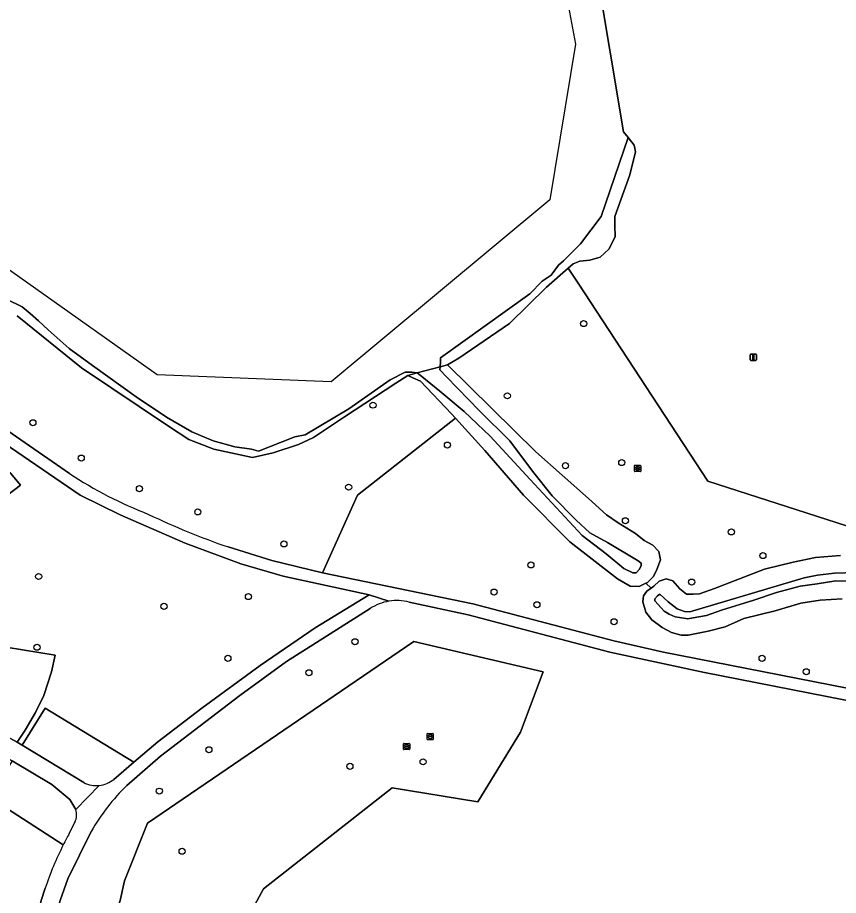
# Model space of a CAD drawing. Extents: x 162722 to 165104, y 384719 to 386284.
# Drawn here: x 162853.3 to 162985.2, y 385500.8 to 385641.8 of the extents above; entities that cross this region are included whole.
import ezdxf

# ---------------------------------------------------------------- set-up
doc = ezdxf.new("R2010")
doc.units = 0
for name, color, linetype in [('IMGEO_Boom', 7, 'Continuous'), ('IMGEO_Damwand', 7, 'Continuous'), ('IMGEO_Erf', 7, 'Continuous'), ('IMGEO_Gemengd_bos', 7, 'Continuous'), ('IMGEO_Groenvoorziening', 7, 'Continuous'), ('IMGEO_Hek', 7, 'Continuous'), ('IMGEO_Lichtmast', 7, 'Continuous'), ('IMGEO_Loofbos', 7, 'Continuous'), ('IMGEO_Oever', 7, 'Continuous'), ('IMGEO_Parkeervlak_open', 7, 'Continuous'), ('IMGEO_Rijbaan_lokaal_halfverhard', 7, 'Continuous'), ('IMGEO_Rioolput', 7, 'Continuous'), ('IMGEO_Waterloop', 7, 'Continuous')]:
    doc.layers.add(name, color=color, linetype=linetype)

msp = doc.modelspace()

# ---------------------------------------------------------------- linework, layer by layer
at = {"layer": 'IMGEO_Boom'}
for centre in [(162944.25, 385592.69), (162931.99, 385581.08), (162910.39, 385579.58), (162855.73, 385576.75), (162922.36, 385573.17), (162863.51, 385571.08), (162941.33, 385569.87), (162950.37, 385570.36), (162872.86, 385566.17), (162906.48, 385566.41), (162882.24, 385562.43), (162950.96, 385561.01), (162967.99, 385559.23), (162896.07, 385557.3), (162973.07, 385555.42), (162935.77, 385553.92), (162856.66, 385552.06), (162961.61, 385551.16), (162890.37, 385548.83), (162929.86, 385549.55), (162876.8, 385547.27), (162936.74, 385547.52), (162949.14, 385544.79), (162907.5, 385541.58), (162856.4, 385540.7), (162887.07, 385538.92), (162972.93, 385538.92), (162900.1, 385536.6), (162980.03, 385536.76), (162884.02, 385524.23), (162918.45, 385522.29), (162906.69, 385521.56), (162876.05, 385517.58), (162879.72, 385507.93)]:
    msp.add_circle(centre, 0.489, dxfattribs=at)
at = {"layer": 'IMGEO_Damwand'}
msp.add_lwpolyline([(162948.55, 385651.85), (162947.32, 385650.89), (162946.32, 385649.44), (162950.67, 385623.49), (162951.4, 385622.58), (162952.39, 385621.34)], dxfattribs=at)
at = {"layer": 'IMGEO_Erf'}
msp.add_lwpolyline([(162946.32, 385649.44), (162950.67, 385623.49), (162951.4, 385622.58), (162952.39, 385621.34), (162952.6, 385620.29), (162951.65, 385616.59), (162949.26, 385609.87), (162949.27, 385608.43), (162949.3, 385606.61), (162948.32, 385604.62), (162946.88, 385603.37), (162945.26, 385602.88), (162943.63, 385602.71), (162942.55, 385602.26), (162941.78, 385601.6), (162943.36, 385599.2), (162964.2, 385567.38), (163064.48, 385535.1)], dxfattribs=at)
at = {"layer": 'IMGEO_Gemengd_bos'}
msp.add_lwpolyline([(163064.48, 385535.1), (162964.2, 385567.38), (162943.36, 385599.2), (162941.78, 385601.6), (162938.27, 385598.54), (162932.31, 385592.7), (162924.17, 385587.15), (162922.36, 385586.08), (162936.54, 385572.11), (162945.01, 385564.58), (162947.95, 385561.95), (162949.79, 385560.68), (162952.61, 385558.99), (162953.98, 385557.82), (162955.38, 385557.07), (162956.35, 385556.06), (162956.58, 385554.75), (162956.04, 385553.16), (162955.49, 385552.08), (162954.49, 385551.1), (162954.26, 385550.99), (162955.1, 385550.2), (162955.54, 385550.51), (162956.4, 385551.32), (162957.54, 385551.7), (162958.57, 385551.37), (162959.73, 385550.08), (162960.8, 385549.23), (162961.83, 385549.2), (162962.86, 385549.3), (162965.28, 385550.14), (162973.34, 385553.22), (162977.93, 385554.38), (162981.52, 385555.11), (162985.51, 385555.44)], dxfattribs=at)
msp.add_lwpolyline([(162883.74, 385484.74), (162891.8, 385500), (162892.82, 385501.89), (162913.49, 385518.13), (162927.23, 385515.87), (162934.1, 385527.05), (162937.74, 385536.73), (162916.96, 385541.62), (162874.16, 385512.42), (162870.46, 385503.17), (162869.74, 385500), (162866.74, 385490.23)], close=True, dxfattribs=at)
at = {"layer": 'IMGEO_Groenvoorziening'}
for points in [[(162923.67, 385577.49), (162923.03, 385578.19), (162918.01, 385583.43), (162916.81, 385583.96), (162915.98, 385584.33), (162914.08, 385583.14), (162905.79, 385577.71), (162900.81, 385574.39), (162898.41, 385573.24), (162894.35, 385571.9), (162891.05, 385571.16), (162884.79, 385572.53), (162880.77, 385574.07), (162877.55, 385576.21), (162863.54, 385585.58), (162853.22, 385593.95)], [(162832.52, 385587.47), (162836.26, 385585.55), (162846.63, 385578.93), (162861.6, 385568.59)], [(162901.12, 385543.8), (162909.77, 385549.09), (162895.97, 385552.12), (162889.16, 385554.09), (162880.22, 385557.41), (162869.74, 385561.96), (162863.35, 385565.14), (162844.98, 385577.67), (162836.08, 385583.47), (162833.39, 385584.93), (162830.6, 385586.2)], [(162887.1, 385556.81), (162894.12, 385554.61), (162902.26, 385552.66), (162907.93, 385565.15), (162923.67, 385577.49)], [(162789.58, 385571.19), (162759.97, 385523.64), (162762.97, 385521.93), (162773.18, 385516.08), (162792.98, 385505.75), (162800.6, 385502.36), (162806.39, 385500), (162826.86, 385492.8), (162837.65, 385489.37), (162853.35, 385484.72), (162857.06, 385500), (162857.68, 385501.98)], [(162852.21, 385568.6), (162853.74, 385566.73), (162846.45, 385561.23)], [(163043.88, 385500), (163046.82, 385502.15), (163048.49, 385500), (163086.16, 385451.03), (163088.29, 385452.21), (163080.02, 385466.24), (163074.85, 385473.83), (163053.86, 385500), (163052.05, 385502.26), (163046.58, 385508.24), (163039.88, 385512.48), (163026.04, 385519.99), (163018.62, 385523.74), (163011.2, 385526.71), (163003.67, 385528.82), (163000, 385529.54), (162963.67, 385536.63), (162948.48, 385539.9), (162925.69, 385545.88), (162916.21, 385547.95)], [(162909.93, 385546.9), (162896.5, 385538.39), (162888.97, 385532.95), (162876.22, 385523.21), (162870.85, 385518.49)], [(162851.46, 385540.73), (162859.33, 385539.42), (162858.73, 385536.73), (162857.51, 385532.97), (162856.14, 385530.2), (162854.51, 385527.35), (162853.2, 385525.43), (162854, 385524.95), (162857.7, 385530.92), (162871.97, 385522.21), (162875.84, 385525.48), (162882.9, 385530.9), (162892.27, 385537.77), (162901.12, 385543.8)], [(162860.62, 385508.97), (162848.73, 385516.59)], [(162865.11, 385511.1), (162861.37, 385503.47), (162860.14, 385500), (162855.98, 385483.95), (162895.74, 385472.19), (162944.65, 385457.67), (162949.64, 385456.16), (162951.11, 385459.45), (162950.95, 385459.52), (162952.16, 385462.24), (162954.85, 385461.04), (162953.64, 385458.32), (162952.25, 385455.26), (162961.56, 385451.72), (162971.87, 385446.7), (162975.4, 385444.37), (162983.9, 385437.95), (162988.01, 385434.14), (162990.97, 385431.35)]]:
    msp.add_lwpolyline(points, dxfattribs=at)
msp.add_lwpolyline([(162883.74, 385484.74), (162866.74, 385490.23), (162869.74, 385500), (162870.46, 385503.17), (162874.16, 385512.42), (162916.96, 385541.62), (162937.74, 385536.73), (162934.1, 385527.05), (162927.23, 385515.87), (162913.49, 385518.13), (162892.82, 385501.89), (162891.8, 385500)], close=True, dxfattribs=at)
for centre, radius, start, end in [((162899.95, 385627.53), 70.32, 236.9511, 248.6414), ((162927.3, 385673.14), 123.08, 244.5117, 250.935), ((162914.26, 385540.33), 7.87, 99.4853, 123.3657), ((162914.26, 385540.33), 7.87, 75.6334, 99.5068), ((162893.22, 385495.19), 32.3, 133.834, 150.4912), ((162909.57, 385484.3), 54.81, 153.2576, 161.1851)]:
    msp.add_arc(centre, radius, start, end, dxfattribs=at)
at = {"layer": 'IMGEO_Hek'}
msp.add_lwpolyline([(163064.48, 385535.1), (162964.2, 385567.38), (162943.36, 385599.2)], dxfattribs=at)
at = {"layer": 'IMGEO_Lichtmast'}
for p, q in [((162971.03, 385586.88), (162971.03, 385587.68)), ((162971.03, 385587.68), (162971.03, 385586.88)), ((162971.13, 385587.78), (162971.92, 385587.78)), ((162971.92, 385587.78), (162971.13, 385587.78)), ((162972.02, 385587.68), (162972.02, 385586.88)), ((162972.02, 385586.88), (162972.02, 385587.68)), ((162971.92, 385586.78), (162971.13, 385586.78)), ((162971.13, 385586.78), (162971.92, 385586.78))]:
    msp.add_line(p, q, dxfattribs=at)
msp.add_lwpolyline([(162971.45, 385587.65), (162971.6, 385587.65), (162971.6, 385586.9), (162971.45, 385586.9), (162971.45, 385587.65)], dxfattribs=at)
for centre, start, end in [((162971.13, 385587.68), 90, 180), ((162971.13, 385587.68), 90, 180), ((162971.92, 385587.68), 0, 90), ((162971.92, 385587.68), 360, 90), ((162971.13, 385586.88), 180, 270), ((162971.13, 385586.88), 180, 270), ((162971.92, 385586.88), 270, 0), ((162971.92, 385586.88), 270, 0)]:
    msp.add_arc(centre, 0.1, start, end, dxfattribs=at)
at = {"layer": 'IMGEO_Loofbos'}
for points in [[(162846.45, 385561.23), (162853.74, 385566.73), (162852.21, 385568.6), (162850.05, 385570.35), (162847.04, 385572.47), (162843.94, 385574.51), (162841.58, 385575.97), (162839.3, 385577.23), (162834.04, 385579.62), (162830.56, 385580.62), (162829.27, 385572.21), (162832.67, 385571.09), (162835.94, 385569.63), (162839.03, 385567.83), (162841.92, 385565.72), (162843.49, 385564.37), (162845.39, 385562.48)], [(162853.2, 385525.43), (162854.51, 385527.35), (162856.14, 385530.2), (162857.51, 385532.97), (162858.73, 385536.73), (162859.33, 385539.42), (162851.46, 385540.73), (162851, 385538.82), (162850.28, 385536.35), (162849.31, 385533.96), (162848.09, 385531.69), (162846.22, 385529.03), (162849.84, 385527.29)]]:
    msp.add_lwpolyline(points, close=True, dxfattribs=at)
msp.add_lwpolyline([(162985.79, 385548.47), (162982.28, 385548.27), (162979.18, 385547.76), (162975.03, 385546.55), (162970.02, 385545.33), (162966.97, 385543.98), (162964.25, 385543.29), (162961.07, 385542.64), (162959.92, 385542.63), (162958.39, 385543.04), (162956.87, 385543.85), (162955.19, 385545.1), (162954.23, 385546.34), (162953.75, 385548.01), (162953.87, 385548.98), (162954.43, 385549.72), (162955.1, 385550.2), (162954.26, 385550.99), (162953.17, 385550.48), (162951.74, 385550.52), (162949.67, 385551.66), (162942.04, 385557.65), (162934.56, 385565.14), (162928.36, 385572.3), (162923.67, 385577.49), (162907.93, 385565.15), (162902.26, 385552.66), (162926.43, 385547.69), (162949.11, 385541.71), (162957.06, 385539.88), (163000, 385531.52)], dxfattribs=at)
at = {"layer": 'IMGEO_Oever'}
for points in [[(162921.19, 385585.76), (162922.36, 385586.08), (162924.17, 385587.15), (162932.31, 385592.7), (162938.27, 385598.54), (162941.78, 385601.6), (162942.55, 385602.26), (162943.63, 385602.71), (162945.26, 385602.88), (162946.88, 385603.37), (162948.32, 385604.62), (162949.3, 385606.61), (162949.27, 385608.43), (162949.26, 385609.87), (162951.65, 385616.59), (162952.6, 385620.29), (162952.39, 385621.34), (162951.4, 385622.58), (162947.07, 385609.9), (162943.73, 385605.49), (162941, 385602.79), (162940.21, 385602.08), (162939.01, 385600.49), (162937.58, 385599.49), (162935.6, 385597.49), (162921.26, 385587.21), (162921.25, 385586.55)], [(162917.51, 385584.75), (162915.98, 385584.33), (162916.81, 385583.96), (162918.01, 385583.43), (162923.03, 385578.19), (162923.67, 385577.49), (162928.36, 385572.3), (162934.56, 385565.14), (162942.04, 385557.65), (162949.67, 385551.66), (162951.74, 385550.52), (162953.17, 385550.48), (162954.26, 385550.99), (162954.49, 385551.1), (162955.49, 385552.08), (162956.04, 385553.16), (162956.58, 385554.75), (162956.35, 385556.06), (162955.38, 385557.07), (162953.98, 385557.82), (162952.61, 385558.99), (162949.79, 385560.68), (162947.95, 385561.95), (162945.01, 385564.58), (162936.54, 385572.11), (162922.36, 385586.08), (162921.19, 385585.76), (162921.15, 385585.24), (162922.23, 385584.13), (162927.52, 385578.65), (162932.41, 385573.85), (162936.02, 385568.99), (162939.17, 385565.03), (162943.07, 385561.11), (162945.25, 385559.09), (162948.06, 385557.51), (162953.03, 385554.6), (162953.49, 385554.19), (162953.49, 385553.85), (162953.22, 385553.25), (162952.68, 385552.67), (162952.14, 385552.64), (162950.71, 385553.36), (162947.85, 385555.68), (162944.03, 385558.66), (162935.68, 385567.62), (162929.21, 385574.62), (162925.03, 385578.56), (162921.12, 385581.85), (162918.26, 385584.17), (162917.52, 385584.75)]]:
    msp.add_lwpolyline(points, close=True, dxfattribs=at)
for points in [[(162853.22, 385593.95), (162863.54, 385585.58), (162877.55, 385576.21), (162880.77, 385574.07), (162884.79, 385572.53), (162891.05, 385571.16), (162894.35, 385571.9), (162898.41, 385573.24), (162900.81, 385574.39), (162905.79, 385577.71), (162914.08, 385583.14), (162915.98, 385584.33), (162917.51, 385584.75), (162916.65, 385584.89), (162915.54, 385584.86), (162913.17, 385583.67), (162906.5, 385578.99), (162899.51, 385574.82), (162897.84, 385574.47), (162891.99, 385572.22), (162890.85, 385572.52), (162888.17, 385572.87), (162884.7, 385573.83), (162881.29, 385575.28), (162877.21, 385577.66), (162872.35, 385580.9), (162865.33, 385585.98), (162861.54, 385588.69), (162858.18, 385591.71), (162856.64, 385593.14), (162855.29, 385594.3), (162854, 385595.37), (162851.5, 385596.59)], [(162985.51, 385555.44), (162981.52, 385555.11), (162977.93, 385554.38), (162973.34, 385553.22), (162965.28, 385550.14), (162962.86, 385549.3), (162961.83, 385549.2), (162960.8, 385549.23), (162959.73, 385550.08), (162958.57, 385551.37), (162957.54, 385551.7), (162956.4, 385551.32), (162955.54, 385550.51), (162955.1, 385550.2), (162954.43, 385549.72), (162953.87, 385548.98), (162953.75, 385548.01), (162954.23, 385546.34), (162955.19, 385545.1), (162956.87, 385543.85), (162958.39, 385543.04), (162959.92, 385542.63), (162961.07, 385542.64), (162964.25, 385543.29), (162966.97, 385543.98), (162970.02, 385545.33), (162975.03, 385546.55), (162979.18, 385547.76), (162982.28, 385548.27), (162985.79, 385548.47)], [(162988.18, 385551.24), (162984.79, 385551.35), (162981.8, 385550.86), (162979.05, 385550.49), (162975.23, 385549.48), (162971.58, 385548.27), (162966.4, 385546.64), (162963.98, 385545.82), (162961.84, 385545.4), (162960.97, 385545.28), (162959.68, 385545.47), (162958.96, 385545.59), (162957.97, 385546.02), (162957.18, 385546.48), (162955.68, 385548.17), (162955.7, 385548.45), (162956.1, 385548.94), (162956.49, 385549.24), (162957.86, 385547.99), (162959.3, 385546.86), (162960.45, 385546.45), (162961.32, 385546.39), (162979.71, 385551.85), (162981.82, 385552.29), (162984.56, 385552.58), (162988.05, 385552.72)]]:
    msp.add_lwpolyline(points, dxfattribs=at)
at = {"layer": 'IMGEO_Parkeervlak_open'}
for points in [[(162857.7, 385530.92), (162854, 385524.95), (162863.91, 385518.95)], [(162868.73, 385519.47), (162871.97, 385522.21), (162857.7, 385530.92)], [(162862.61, 385514.61), (162861.66, 385516.23), (162858.78, 385518.67), (162852.4, 385522.45), (162848.73, 385516.59), (162860.62, 385508.97)], [(162861.56, 385510.76), (162862.46, 385512.62)]]:
    msp.add_lwpolyline(points, dxfattribs=at)
for centre, radius, start, end in [((162865.92, 385522.91), 4.44, 276.1897, 309.2732), ((162865.92, 385522.91), 4.44, 243.1447, 276.2618), ((162860.46, 385513.77), 2.31, 330.1965, 21.4071), ((162909.2, 385484.54), 54.38, 151.1783, 153.3073)]:
    msp.add_arc(centre, radius, start, end, dxfattribs=at)
at = {"layer": 'IMGEO_Rijbaan_lokaal_halfverhard'}
for points in [[(162861.6, 385568.59), (162846.63, 385578.93), (162836.26, 385585.55), (162832.52, 385587.47)], [(162830.6, 385586.2), (162833.39, 385584.93), (162836.08, 385583.47), (162844.98, 385577.67), (162863.35, 385565.14), (162869.74, 385561.96), (162880.22, 385557.41), (162889.16, 385554.09), (162895.97, 385552.12), (162909.77, 385549.09), (162912.96, 385548.09)], [(162926.43, 385547.69), (162902.26, 385552.66), (162894.12, 385554.61), (162887.1, 385556.81)], [(162912.96, 385548.09), (162909.77, 385549.09), (162901.12, 385543.8), (162892.27, 385537.77), (162882.9, 385530.9), (162875.84, 385525.48), (162871.97, 385522.21), (162868.73, 385519.47)], [(162916.21, 385547.95), (162925.69, 385545.88), (162948.48, 385539.9), (162963.67, 385536.63), (163000, 385529.54)], [(163000, 385531.52), (162957.06, 385539.88), (162949.11, 385541.71), (162926.43, 385547.69)], [(162896.5, 385538.39), (162909.93, 385546.9)], [(162870.85, 385518.49), (162876.22, 385523.21), (162888.97, 385532.95), (162896.5, 385538.39)], [(162854, 385524.95), (162853.2, 385525.43), (162849.84, 385527.29), (162846.22, 385529.03), (162844.21, 385526.74), (162851.08, 385523.24), (162852.4, 385522.45), (162858.78, 385518.67), (162861.66, 385516.23), (162862.61, 385514.61), (162866.4, 385518.5)], [(162863.91, 385518.95), (162854, 385524.95)], [(162866.4, 385518.5), (162862.61, 385514.61)], [(162862.46, 385512.62), (162861.56, 385510.76)], [(162857.68, 385501.98), (162857.06, 385500), (162853.35, 385484.72), (162855.98, 385483.95), (162860.14, 385500), (162861.37, 385503.47), (162865.11, 385511.1)]]:
    msp.add_lwpolyline(points, dxfattribs=at)
for centre, radius, start, end in [((162899.95, 385627.53), 70.32, 236.9511, 248.6414), ((162927.3, 385673.14), 123.08, 244.5117, 250.935), ((162914.26, 385540.33), 7.87, 99.4853, 123.3657), ((162914.26, 385540.33), 7.87, 75.6334, 99.5068), ((162865.92, 385522.91), 4.44, 276.1897, 309.2732), ((162865.92, 385522.91), 4.44, 243.1447, 276.2618), ((162893.22, 385495.19), 32.3, 133.834, 150.4912), ((162860.46, 385513.77), 2.31, 330.1965, 21.4071), ((162909.2, 385484.54), 54.38, 151.1783, 153.3073), ((162909.57, 385484.3), 54.81, 153.2576, 161.1851)]:
    msp.add_arc(centre, radius, start, end, dxfattribs=at)
at = {"layer": 'IMGEO_Rioolput'}
for p, q in [((162952.43, 385569), (162952.43, 385569.85)), ((162952.5, 385569.92), (162953.35, 385569.92)), ((162953.35, 385568.92), (162952.5, 385568.92)), ((162952.68, 385569.42), (162952.68, 385569.43)), ((162953.12, 385569.38), (162952.72, 385569.38)), ((162952.73, 385569.47), (162953.13, 385569.47)), ((162952.91, 385569.7), (162952.94, 385569.7)), ((162952.94, 385569.14), (162952.91, 385569.14)), ((162953.17, 385569.43), (162953.17, 385569.42)), ((162953.43, 385569.85), (162953.43, 385569)), ((162919.09, 385525.92), (162919.09, 385526.77)), ((162919.16, 385526.84), (162920.02, 385526.84)), ((162919.58, 385526.62), (162919.6, 385526.62)), ((162920.09, 385526.77), (162920.09, 385525.92)), ((162915.29, 385524.33), (162915.29, 385525.18)), ((162915.36, 385525.26), (162916.21, 385525.26)), ((162915.77, 385525.03), (162915.8, 385525.03)), ((162916.29, 385525.18), (162916.29, 385524.33)), ((162920.02, 385525.84), (162919.16, 385525.84)), ((162919.35, 385526.34), (162919.35, 385526.35)), ((162919.39, 385526.39), (162919.79, 385526.39)), ((162919.79, 385526.3), (162919.39, 385526.3)), ((162919.6, 385526.06), (162919.58, 385526.06)), ((162919.83, 385526.35), (162919.83, 385526.34)), ((162916.21, 385524.25), (162915.36, 385524.25)), ((162915.54, 385524.75), (162915.54, 385524.76)), ((162915.98, 385524.71), (162915.58, 385524.71)), ((162915.59, 385524.8), (162915.98, 385524.8)), ((162915.8, 385524.48), (162915.77, 385524.48)), ((162916.03, 385524.76), (162916.03, 385524.75))]:
    msp.add_line(p, q, dxfattribs=at)
for points in [[(162952.43, 385569), (162952.43, 385569.85)], [(162952.5, 385569.92), (162953.35, 385569.92)], [(162953.35, 385568.92), (162952.5, 385568.92)], [(162953.43, 385569.85), (162953.43, 385569)], [(162919.09, 385525.92), (162919.09, 385526.77)], [(162919.16, 385526.84), (162920.02, 385526.84)], [(162920.09, 385526.77), (162920.09, 385525.92)], [(162915.29, 385524.33), (162915.29, 385525.18)], [(162915.36, 385525.26), (162916.21, 385525.26)], [(162916.29, 385525.18), (162916.29, 385524.33)], [(162920.02, 385525.84), (162919.16, 385525.84)], [(162916.21, 385524.25), (162915.36, 385524.25)]]:
    msp.add_lwpolyline(points, dxfattribs=at)
for centre, radius, start, end in [((162952.5, 385569.85), 0.0765, 91.552, 178.448), ((162952.5, 385569.85), 0.0765, 91.552, 178.448), ((162952.5, 385569), 0.0765, 181.552, 268.448), ((162952.5, 385569), 0.0765, 181.552, 268.448), ((162952.73, 385569.43), 0.0403, 85.8775, 175.7526), ((162952.72, 385569.42), 0.0366, 178.938, 274.7102), ((162953.13, 385569.42), 0.043, 264.8664, 352.4533), ((162953.13, 385569.43), 0.0386, 1.7309, 96.639), ((162953.35, 385569.85), 0.0765, 1.552, 88.448), ((162953.35, 385569.85), 0.0765, 1.552, 88.448), ((162953.35, 385569), 0.0765, 271.552, 358.448), ((162953.35, 385569), 0.0765, 271.552, 358.448), ((162919.17, 385526.77), 0.0765, 91.552, 178.448), ((162919.17, 385526.77), 0.0765, 91.552, 178.448), ((162920.01, 385526.77), 0.0765, 1.552, 88.448), ((162920.01, 385526.77), 0.0765, 1.552, 88.448), ((162915.36, 385525.18), 0.0765, 91.552, 178.448), ((162915.36, 385525.18), 0.0765, 91.552, 178.448), ((162916.21, 385525.18), 0.0765, 1.552, 88.448), ((162916.21, 385525.18), 0.0765, 1.552, 88.448), ((162919.17, 385525.92), 0.0765, 181.552, 268.448), ((162919.17, 385525.92), 0.0765, 181.552, 268.448), ((162919.39, 385526.35), 0.0403, 85.8775, 175.7526), ((162919.39, 385526.34), 0.0366, 178.938, 274.7102), ((162919.79, 385526.35), 0.0386, 1.7309, 96.639), ((162919.79, 385526.34), 0.043, 264.8664, 352.4533), ((162920.01, 385525.92), 0.0765, 271.552, 358.448), ((162920.01, 385525.92), 0.0765, 271.552, 358.448), ((162915.36, 385524.33), 0.0765, 181.552, 268.448), ((162915.36, 385524.33), 0.0765, 181.552, 268.448), ((162915.58, 385524.76), 0.0403, 85.8775, 175.7526), ((162915.58, 385524.75), 0.0366, 178.938, 274.7102), ((162915.99, 385524.76), 0.0386, 1.7309, 96.639), ((162915.99, 385524.75), 0.043, 264.8664, 352.4533), ((162916.21, 385524.33), 0.0765, 271.552, 358.448), ((162916.21, 385524.33), 0.0765, 271.552, 358.448)]:
    msp.add_arc(centre, radius, start, end, dxfattribs=at)
for centre, major_axis, ratio, start_param, end_param in [((162952.91, 385569.42), (-0.387, 0.002), 0.722429, 4.712389, 7.853982), ((162952.94, 385569.42), (-0.39, 0.002), 0.717154, 1.570796, 4.712389), ((162919.58, 385526.34), (-0.387, 0.002), 0.722429, 4.712389, 7.853982), ((162919.6, 385526.34), (-0.39, 0.002), 0.717154, 1.570796, 4.712389), ((162915.77, 385524.75), (-0.387, 0.002), 0.722429, 4.712389, 7.853982), ((162915.8, 385524.75), (-0.39, 0.002), 0.717154, 1.570796, 4.712389)]:
    msp.add_ellipse(centre, major_axis=major_axis, ratio=ratio, start_param=start_param, end_param=end_param, dxfattribs=at)
at = {"layer": 'IMGEO_Waterloop'}
for points in [[(162967.13, 385791.44), (162938.45, 385661.6), (162942.93, 385637.58), (162938.83, 385612.59), (162903.69, 385583.33), (162875.71, 385584.45), (162839.61, 385609.97), (162793.62, 385609.47), (162769.51, 385594.23), (162726.23, 385507.41), (162726.16, 385505.94), (162727.68, 385505.18), (162733.6, 385502.64), (162734, 385503.52), (162734.34, 385504.25), (162742.2, 385521.14), (162745.39, 385525.14)], [(162851.5, 385596.59), (162854, 385595.37), (162855.29, 385594.3), (162856.64, 385593.14), (162858.18, 385591.71), (162861.54, 385588.69), (162865.33, 385585.98), (162872.35, 385580.9), (162877.21, 385577.66), (162881.29, 385575.28), (162884.7, 385573.83), (162888.17, 385572.87), (162890.85, 385572.52), (162891.99, 385572.22), (162897.84, 385574.47), (162899.51, 385574.82), (162906.5, 385578.99), (162913.17, 385583.67), (162915.54, 385584.86), (162916.65, 385584.89), (162917.51, 385584.75), (162921.19, 385585.76), (162921.25, 385586.55), (162921.26, 385587.21), (162935.6, 385597.49), (162937.58, 385599.49), (162939.01, 385600.49), (162940.21, 385602.08), (162941, 385602.79), (162943.73, 385605.49), (162947.07, 385609.9), (162951.4, 385622.58), (162950.67, 385623.49), (162946.32, 385649.44)], [(162988.05, 385552.72), (162984.56, 385552.58), (162981.82, 385552.29), (162979.71, 385551.85), (162961.32, 385546.39), (162960.45, 385546.45), (162959.3, 385546.86), (162957.86, 385547.99), (162956.49, 385549.24), (162956.1, 385548.94), (162955.7, 385548.45), (162955.68, 385548.17), (162957.18, 385546.48), (162957.97, 385546.02), (162958.96, 385545.59), (162959.68, 385545.47), (162960.97, 385545.28), (162961.84, 385545.4), (162963.98, 385545.82), (162966.4, 385546.64), (162971.58, 385548.27), (162975.23, 385549.48), (162979.05, 385550.49), (162981.8, 385550.86), (162984.79, 385551.35), (162988.18, 385551.24)]]:
    msp.add_lwpolyline(points, dxfattribs=at)
msp.add_lwpolyline([(162921.19, 385585.76), (162917.51, 385584.75), (162917.52, 385584.75), (162918.26, 385584.17), (162921.12, 385581.85), (162925.03, 385578.56), (162929.21, 385574.62), (162935.68, 385567.62), (162944.03, 385558.66), (162947.85, 385555.68), (162950.71, 385553.36), (162952.14, 385552.64), (162952.68, 385552.67), (162953.22, 385553.25), (162953.49, 385553.85), (162953.49, 385554.19), (162953.03, 385554.6), (162948.06, 385557.51), (162945.25, 385559.09), (162943.07, 385561.11), (162939.17, 385565.03), (162936.02, 385568.99), (162932.41, 385573.85), (162927.52, 385578.65), (162922.23, 385584.13), (162921.15, 385585.24)], close=True, dxfattribs=at)

doc.saveas('drawing.dxf')
